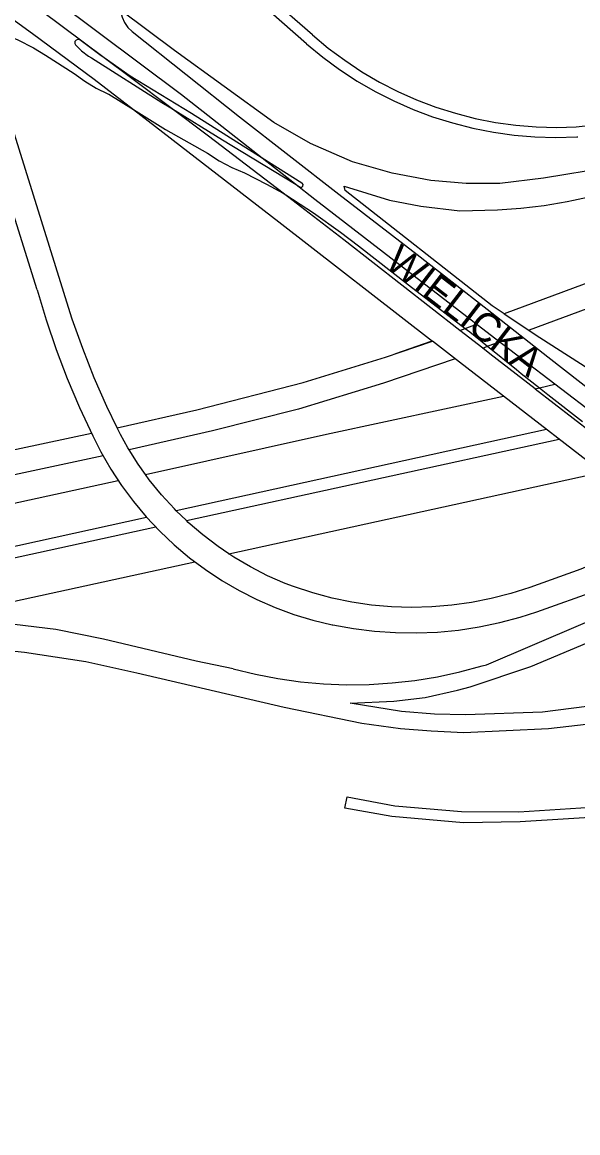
# Model space of a CAD drawing. Extents: x -304109 to -273954, y 21500 to 39796.
# Drawn here: x -288183.1 to -287989.6, y 24985.6 to 25372.3 of the extents above; entities that cross this region are included whole.
import ezdxf

# ---------------------------------------------------------------- set-up
doc = ezdxf.new("R2010")
doc.units = 0
doc.layers.add('krawedzie_ulic', color=7, linetype='Continuous')
doc.layers.add('nazwy_ulic', color=7, linetype='Continuous')

msp = doc.modelspace()

# ---------------------------------------------------------------- linework, layer by layer
at = {"layer": 'krawedzie_ulic'}
for points in [[(-288099.477, 25324.952), (-288127.6, 25347.014), (-288200.523, 25401.586), (-288309.353, 25485.646), (-288496.558, 25630.76)], [(-288154.528, 25359.88), (-288183.869, 25381.822), (-288220.003, 25408.581), (-288286.231, 25458.822), (-288340.019, 25501.312), (-288420.175, 25563.37), (-288499.064, 25624.606)], [(-288211.551, 25388.988), (-288215.204, 25394.298), (-288179.539, 25368.38), (-288158.083, 25352.507), (-288144.386, 25341.941)], [(-288084.033, 25364.772), (-288114.638, 25391.686), (-288120.902, 25396.89)], [(-288081.97, 25367.923), (-288111.954, 25394.061)], [(-288148.839, 25376.517), (-288148.822, 25376.089), (-288148.346, 25374.079), (-288147.492, 25372.198), (-288146.292, 25370.517), (-288144.792, 25369.098), (-288107.417, 25339.418), (-288072.802, 25312.494), (-288045.581, 25291.464), (-288021.181, 25272.354), (-288000, 25255.829), (-287939.312, 25208.446), (-287830.215, 25122.664), (-287818.76, 25112.643), (-287809.532, 25103.817), (-287800.585, 25094.707), (-287791.927, 25085.321), (-287784.421, 25076.681), (-287775.696, 25066.635), (-287767.276, 25056.331), (-287759.17, 25045.779), (-287751.385, 25034.988), (-287743.928, 25023.967)], [(-287932.243, 25331.41), (-287978.928, 25321.703), (-288001.524, 25317.973), (-288016.77, 25316.178), (-288028.522, 25316.207), (-288040.766, 25317.221), (-288054.247, 25319.799), (-288068.105, 25323.687), (-288082.695, 25330.063), (-288095.455, 25337.359), (-288130.111, 25362.412), (-288148.839, 25376.517)], [(-288198.703, 25367.487), (-288198.408, 25367.55), (-288195.515, 25368.031), (-288192.584, 25368.114), (-288189.668, 25367.798), (-288186.823, 25367.089), (-288184.575, 25366.221), (-288179.162, 25363.392), (-288174.938, 25360.857), (-288164.959, 25354.419), (-288161.274, 25351.735), (-288157.368, 25349.385), (-288153.272, 25347.385), (-288152.88, 25347.217), (-288144.386, 25341.941)], [(-288165.787, 25269.268), (-288189.685, 25346.026), (-288197.345, 25364.846), (-288198.703, 25367.487)], [(-288081.971, 25367.926), (-288076.493, 25363.329), (-288070.767, 25359.045), (-288064.81, 25355.089), (-288058.641, 25351.471), (-288052.28, 25348.204), (-288045.746, 25345.298), (-288039.059, 25342.761), (-288032.242, 25340.603), (-288025.314, 25338.828), (-288018.298, 25337.444), (-288011.216, 25336.454), (-288004.089, 25335.862), (-287996.941, 25335.669), (-287990.103, 25335.858)], [(-288154.528, 25359.88), (-288155.614, 25360.635), (-288163.077, 25366.139), (-288163.728, 25366.313), (-288164.367, 25366.095), (-288164.777, 25365.56), (-288164.82, 25364.887), (-288164.599, 25364.43), (-288162.424, 25362.293), (-288159.988, 25360.459), (-288159.017, 25359.857), (-288134.467, 25344.404), (-288131.298, 25342.455)], [(-288084.034, 25364.771), (-288078.41, 25360.142), (-288072.541, 25355.829), (-288066.443, 25351.844), (-288060.137, 25348.2), (-288053.639, 25344.908), (-288046.971, 25341.977), (-288040.152, 25339.417), (-288033.203, 25337.234), (-288026.144, 25335.437), (-288018.998, 25334.029), (-288011.785, 25333.016), (-288004.527, 25332.401), (-287997.246, 25332.184), (-287989.965, 25332.368), (-287989.592, 25332.388)], [(-288099.477, 25324.952), (-288124.15, 25340.479), (-288145.453, 25353.575), (-288154.528, 25359.88)], [(-288131.298, 25342.455), (-288144.906, 25352.685), (-288154.528, 25359.88)], [(-287990.104, 25335.858), (-287973.084, 25337.784), (-287926.149, 25347.378)], [(-288144.386, 25341.941), (-288133.143, 25334.956), (-288118.613, 25326.678), (-288114.48, 25324.043), (-288110.146, 25321.755), (-288105.691, 25319.846), (-288098.004, 25315.973), (-288092.263, 25312.756)], [(-288144.386, 25341.941), (-288093.696, 25302.835), (-288040.224, 25261.299)], [(-288131.298, 25342.455), (-288113.342, 25331.413), (-288088.321, 25316.201)], [(-288092.263, 25312.756), (-288118.211, 25332.617), (-288131.298, 25342.455)], [(-288177.95, 25279.189), (-288193.188, 25327.773), (-288193.949, 25327.591), (-288194.227, 25314.879), (-288195.724, 25298.646), (-288199.446, 25283.197), (-288205.182, 25268.754), (-288215.353, 25250.965), (-288226.999, 25236.351), (-288239.193, 25224.972), (-288255.008, 25214.07), (-288266.553, 25208.053), (-288272.917, 25205.286), (-288272.926, 25204.96), (-288158.989, 25229.208)], [(-288088.321, 25316.201), (-288086.239, 25314.935), (-288085.71, 25314.926), (-288085.316, 25315.279), (-288085.267, 25315.805), (-288085.589, 25316.225), (-288085.688, 25316.275), (-288099.477, 25324.952)], [(-288088.321, 25316.201), (-288099.477, 25324.952)], [(-287991.051, 25310.336), (-287931.604, 25322.973)], [(-288092.263, 25312.756), (-288091.281, 25312.206), (-288081.651, 25305.889), (-288072.247, 25299.241), (-288065.948, 25294.506), (-288048.567, 25280.827), (-288028.768, 25265.684)], [(-288030.623, 25264.978), (-288071.108, 25296.564), (-288092.263, 25312.756)], [(-287997.593, 25246.26), (-288020.13, 25263.488), (-288081.231, 25310.639), (-288088.321, 25316.201)], [(-288015.273, 25270.82), (-288019.414, 25273.571), (-288070.648, 25313.755), (-288071.024, 25315.174), (-288055.158, 25310.346), (-288044.24, 25308.299), (-288030.728, 25306.692), (-288017.568, 25306.935)], [(-288017.567, 25306.935), (-288009.413, 25307.522), (-288001.298, 25308.507), (-287993.24, 25309.888), (-287991.046, 25310.335)], [(-287919.09, 25306.602), (-287956.341, 25292.584), (-288015.273, 25270.82)], [(-287810.688, 25285.745), (-287813.336, 25287.57), (-287824.298, 25293.932), (-287834.559, 25298.073), (-287845.629, 25301.53), (-287856.637, 25303.904), (-287869.196, 25305.039), (-287883.719, 25304.635), (-287897.252, 25303.115), (-287911.82, 25299.801), (-287925.237, 25295.696), (-287968.52, 25279.161), (-288006.557, 25265.039)], [(-288177.95, 25279.187), (-288174.82, 25268.736), (-288171.308, 25258.407), (-288167.421, 25248.213), (-288163.162, 25238.169), (-288158.538, 25228.288), (-288155.736, 25222.724), (-288152.274, 25216.734), (-288148.47, 25210.954), (-288144.34, 25205.404), (-288139.895, 25200.102), (-288135.152, 25195.065), (-288130.125, 25190.311), (-288124.833, 25185.855), (-288119.291, 25181.712), (-288113.52, 25177.897), (-288107.537, 25174.421), (-288101.364, 25171.297), (-288095.021, 25168.535), (-288088.529, 25166.144), (-288081.909, 25164.132), (-288075.184, 25162.506), (-288074.934, 25162.453), (-288067.716, 25161.162), (-288060.439, 25160.266), (-288053.123, 25159.769), (-288045.792, 25159.671), (-288038.466, 25159.973), (-288031.167, 25160.674), (-288023.917, 25161.772), (-288016.738, 25163.264), (-288009.651, 25165.144), (-288003.826, 25167.007)], [(-288015.273, 25270.82), (-288015.274, 25270.82)], [(-288015.273, 25270.82), (-288002.825, 25262.552), (-287982.846, 25249.8), (-287969.33, 25240.566), (-287967.471, 25239.181)], [(-288150.044, 25231.139), (-288153.628, 25238.543), (-288158.013, 25248.521), (-288162.029, 25258.653), (-288165.67, 25268.925), (-288165.784, 25269.267)], [(-288028.768, 25265.684), (-288024.892, 25267.161)], [(-288030.624, 25264.977), (-288030.623, 25264.978)], [(-288030.623, 25264.978), (-288028.768, 25265.684)], [(-288022.715, 25258.808), (-288030.623, 25264.978)], [(-288028.768, 25265.684), (-288027.155, 25264.451), (-288021, 25259.471)], [(-288150.044, 25231.139), (-288122.336, 25237.335), (-288085.246, 25246.874), (-288056.595, 25255.654), (-288040.224, 25261.299)], [(-288040.825, 25261.091), (-288053.061, 25256.869)], [(-288040.224, 25261.299), (-288040.22, 25261.3)], [(-288015.527, 25242.163), (-288030.834, 25254.005), (-288040.224, 25261.299)], [(-288022.734, 25258.801), (-288022.715, 25258.808)], [(-288022.715, 25258.808), (-288021, 25259.471)], [(-288004.445, 25244.691), (-288020.19, 25256.838), (-288022.715, 25258.808)], [(-288021, 25259.471), (-288016.951, 25261.034)], [(-288021, 25259.471), (-288010.961, 25251.347), (-288009.351, 25250), (-288002.97, 25245.028)], [(-288032.279, 25255.123), (-288057.3, 25246.604), (-288086.825, 25237.639), (-288116.834, 25229.985), (-288145.869, 25223.408)], [(-288004.447, 25244.69), (-288004.445, 25244.691)], [(-288004.445, 25244.691), (-288002.97, 25245.028)], [(-288004.445, 25244.691), (-287964.755, 25214.07), (-287930.123, 25187.416)], [(-288002.97, 25245.028), (-287997.593, 25246.26)], [(-288002.97, 25245.028), (-288000, 25242.714), (-287987.99, 25233.345)], [(-287982.373, 25234.625), (-287997.593, 25246.26)], [(-288140.153, 25214.814), (-288077.105, 25228.88), (-288015.527, 25242.163)], [(-288015.527, 25242.163), (-288015.524, 25242.164)], [(-287981.258, 25215.654), (-288015.527, 25242.163)], [(-288150.098, 25231.127), (-288150.044, 25231.139)], [(-288145.869, 25223.408), (-288146.288, 25224.075), (-288148.879, 25228.733), (-288150.044, 25231.139)], [(-288000.473, 25230.517), (-288129.461, 25202.204)], [(-288125.924, 25198.771), (-287996.062, 25227.104)], [(-288154.96, 25221.303), (-288236.282, 25203.951), (-288292.007, 25191.053), (-288336.277, 25179.426), (-288417.11, 25157.633), (-288450.712, 25148.502), (-288445.471, 25147.539), (-288368.007, 25164.773), (-288267.987, 25186.925), (-288149.734, 25212.796)], [(-288145.869, 25223.408), (-288145.891, 25223.403)], [(-288140.153, 25214.814), (-288142.726, 25218.41), (-288145.869, 25223.408)], [(-288140.197, 25214.804), (-288140.153, 25214.814)], [(-288129.461, 25202.204), (-288130.105, 25202.829), (-288134.62, 25207.768), (-288138.832, 25212.968), (-288140.153, 25214.814)], [(-288111.136, 25187.218), (-287981.258, 25215.654)], [(-288129.461, 25202.204), (-288129.485, 25202.199)], [(-288125.924, 25198.771), (-288129.461, 25202.204)], [(-289087.351, 24990.016), (-289000.279, 25009.444), (-288931.528, 25024.629), (-288826.151, 25048.632), (-288709.135, 25074.845), (-288598.158, 25099.034), (-288503.145, 25120.247), (-288434.053, 25135.008), (-288286.007, 25167.878), (-288139.836, 25200.033)], [(-288125.952, 25198.765), (-288125.924, 25198.771)], [(-288111.136, 25187.218), (-288114.908, 25189.749), (-288120.231, 25193.803), (-288125.303, 25198.169), (-288125.924, 25198.771)], [(-288136.54, 25196.477), (-288301.758, 25160.352), (-288434.688, 25130.696), (-288454.803, 25126.72), (-288583.739, 25098.312), (-288646.056, 25084.634), (-288740.018, 25063.96), (-288826.485, 25044.154), (-288931.995, 25020.237), (-289074.951, 24988.388), (-289087.351, 24985.626)], [(-287955.675, 25195.858), (-287988.502, 25181.818), (-288006.295, 25175.516)], [(-288003.825, 25167.002), (-287982.4, 25174.693), (-287947.761, 25189.737)], [(-288111.196, 25187.205), (-288111.136, 25187.218)], [(-288006.296, 25175.517), (-288012.952, 25173.377), (-288019.719, 25171.621), (-288026.575, 25170.255), (-288033.499, 25169.283), (-288040.467, 25168.709), (-288047.456, 25168.534), (-288054.443, 25168.759), (-288061.407, 25169.383), (-288068.323, 25170.405), (-288075.17, 25171.82), (-288081.924, 25173.624), (-288088.564, 25175.812), (-288091.488, 25176.911), (-288097.621, 25179.589), (-288103.582, 25182.629), (-288109.351, 25186.02), (-288111.136, 25187.218)], [(-288109.627, 25147.166), (-288122.476, 25149.823), (-288154.762, 25157.545), (-288171.34, 25160.885), (-288189.576, 25163.11), (-288207.397, 25164.019), (-288217.865, 25163.786), (-288122.962, 25184.4)], [(-288021.415, 25148.617), (-287939.621, 25183.442)], [(-287955.522, 25138.034), (-288001.883, 25132.084), (-288028.653, 25131.168), (-288039.534, 25131.373), (-288051.028, 25132.257), (-288068.912, 25135.221), (-288053.688, 25135.92), (-288042.754, 25137.22), (-288031.449, 25139.688), (-288027.086, 25140.923), (-288005.981, 25147.998), (-287933.259, 25178.516)], [(-288541.978, 25087.365), (-288508.231, 25094.28), (-288458.369, 25105.478), (-288436.218, 25110.141), (-288368.623, 25125.066), (-288327.262, 25134.653), (-288304.545, 25139.48), (-288245.194, 25151.478), (-288231.379, 25153.515), (-288215.488, 25154.731), (-288198.14, 25154.592), (-288182.257, 25152.994), (-288160.99, 25149.682), (-288143.148, 25145.754), (-288091.843, 25133.834), (-288064.838, 25128.269), (-288051.332, 25126.444), (-288040.621, 25125.591), (-288029.327, 25125.047), (-287999.738, 25126.394), (-287955.343, 25131.555)], [(-288109.627, 25147.168), (-288101.873, 25145.277), (-288094.035, 25143.778), (-288086.131, 25142.672), (-288078.182, 25141.964), (-288070.207, 25141.656), (-288062.227, 25141.747), (-288054.262, 25142.237), (-288046.331, 25143.127), (-288038.455, 25144.412), (-288030.653, 25146.091), (-288022.944, 25148.158), (-288021.417, 25148.617)], [(-287928.361, 25098.978), (-287975.951, 25095.974), (-288009.617, 25093.844), (-288029.425, 25093.539), (-288054.343, 25095.702), (-288070.676, 25098.711), (-288069.9, 25102.567), (-288053.314, 25099.44), (-288030.112, 25097.449), (-288010.177, 25097.429), (-287963.339, 25100.34), (-287929.662, 25102.579), (-287919.03, 25103.117)]]:
    msp.add_lwpolyline(points, dxfattribs=at)

# ---------------------------------------------------------------- texts
at = {"layer": 'nazwy_ulic'}
msp.add_text('WIELICKA', height=10, rotation=322.34481, dxfattribs=at).set_placement((-288057.329, 25287.456))

doc.saveas('drawing.dxf')
